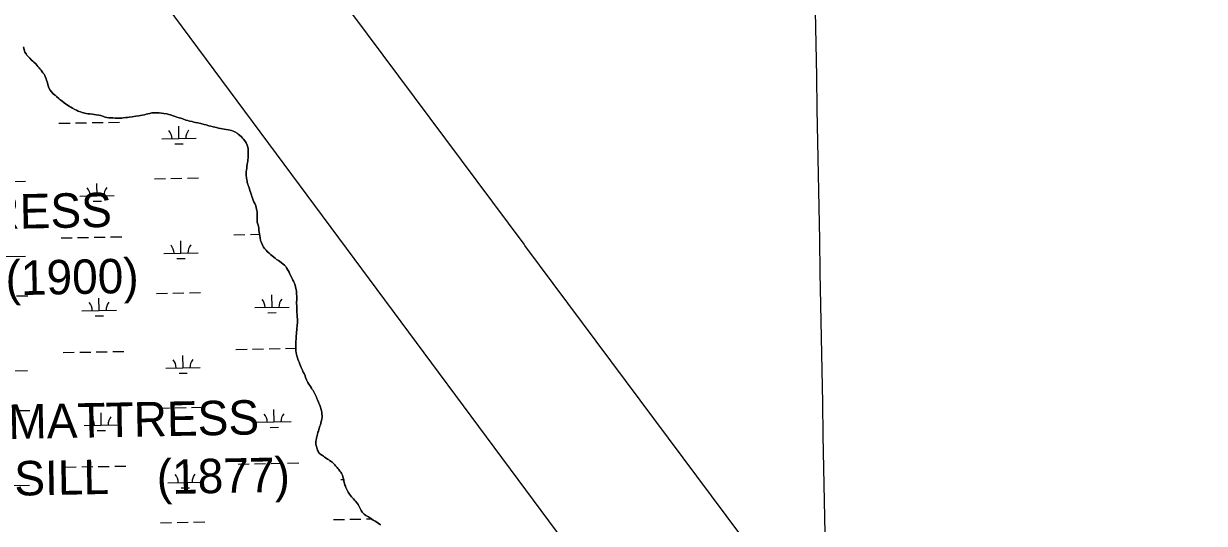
# Model space of a CAD drawing. Extents: x 3925854 to 3964121, y 224593 to 250589.
# Drawn here: x 3948807 to 3952236, y 244928 to 246378 of the extents above; entities that cross this region are included whole.
import ezdxf

# ---------------------------------------------------------------- set-up
doc = ezdxf.new("R2010")
doc.units = 0
for name, color, linetype in [('V-GRID-MAJR', 7, 'Continuous'), ('V-RRAP-SILL-IDEN', 7, 'Continuous'), ('V-TOPO-SHOR', 7, 'Continuous'), ('V-UTIL-LINE', 7, 'Continuous'), ('V-WETL-SWMP', 7, 'Continuous')]:
    doc.layers.add(name, color=color, linetype=linetype)

msp = doc.modelspace()

# ---------------------------------------------------------------- linework, layer by layer
at = {"layer": 'V-GRID-MAJR'}
msp.add_spline([(3951399.639, 230414.747), (3951288.627, 236471.56), (3951177.558, 242531.458), (3951066.49, 248591.344), (3951066.433, 248594.438)], degree=3, dxfattribs=at)
at = {"layer": 'V-TOPO-SHOR'}
for points in [[(3949114.036, 246105.986), (3949108.877, 246105.599), (3949103.716, 246105.212), (3949096.37, 246104.517), (3949092.182, 246103.698), (3949088.002, 246103.074), (3949082.085, 246103.51), (3949077.936, 246103.676), (3949073.188, 246103.669), (3949066.084, 246104.153), (3949061.533, 246104.136), (3949054.24, 246104.827), (3949049.129, 246105.625), (3949044.033, 246106.819), (3949036.228, 246109.506), (3949030.934, 246110.708), (3949025.839, 246111.902), (3949017.581, 246113.223), (3949012.273, 246114.03), (3949006.782, 246115.241), (3948999.293, 246115.937), (3948994.361, 246116.332), (3948989.249, 246117.131), (3948981.411, 246119.029), (3948976.91, 246120.199), (3948972.404, 246121.368), (3948965.398, 246124.223), (3948960.538, 246126.396), (3948955.877, 246128.563), (3948949.115, 246132.593), (3948944.47, 246135.153), (3948940.021, 246137.707), (3948933.259, 246141.738), (3948928.827, 246144.685), (3948924.616, 246148.218), (3948918.1, 246153.426), (3948913.69, 246156.967), (3948909.101, 246160.909), (3948902.6, 246166.512), (3948898.381, 246169.846), (3948894.376, 246173.57), (3948888.309, 246180.144), (3948884.533, 246184.647), (3948880.67, 246191.926), (3948878.696, 246196.952), (3948877.308, 246201.754), (3948875.237, 246209.357), (3948873.635, 246213.772), (3948872.222, 246217.985), (3948870.097, 246224.202), (3948868.454, 246227.633), (3948866.402, 246230.682), (3948863.021, 246235.172), (3948861.163, 246238.213), (3948858.359, 246242.282), (3948856.479, 246244.734), (3948854.198, 246247.001), (3948852.119, 246249.458), (3948848.754, 246253.352), (3948845.809, 246256.874), (3948842.596, 246260.643), (3948837.263, 246265.724), (3948833.624, 246268.72), (3948829.993, 246271.913), (3948825.057, 246277.096), (3948822.03, 246280.541), (3948819.374, 246283.377), (3948816.908, 246286.009), (3948814.102, 246290.078), (3948810.936, 246294.955), (3948809.302, 246298.582), (3948808.448, 246301.979), (3948807.463, 246306.964), (3948807.004, 246310.347)], [(3949485.631, 245801.809), (3949485.277, 245807.758), (3949485.467, 245812.499), (3949485.193, 245820.425), (3949485.217, 245825.963), (3949484.839, 245831.32), (3949483.79, 245839.67), (3949482.59, 245844.27), (3949481.207, 245849.271), (3949478.127, 245856.32), (3949475.932, 245860.76), (3949474.13, 245865.186), (3949471.389, 245870.834), (3949469.81, 245875.846), (3949468.414, 245880.452), (3949465.964, 245888.464), (3949464.189, 245893.481), (3949462.798, 245898.286), (3949460.674, 245904.504), (3949459.054, 245908.526), (3949457.815, 245912.136), (3949456.425, 245916.939), (3949455.968, 245920.322), (3949455.329, 245924.107), (3949454.53, 245928.887), (3949454.073, 245932.268), (3949453.813, 245935.641), (3949453.625, 245940.794), (3949453.561, 245944.161), (3949453.721, 245948.11), (3949454.141, 245953.633), (3949454.915, 245958.153), (3949455.501, 245962.878), (3949456.183, 245969.972), (3949456.744, 245974.105), (3949457.961, 245979.792), (3949458.319, 245983.734), (3949458.878, 245987.867), (3949459.173, 245995.177), (3949459.386, 246000.51), (3949459.601, 246005.843), (3949458.97, 246014.77), (3949458.157, 246019.157), (3949456.404, 246024.766), (3949453.514, 246031.609), (3949451.264, 246034.666), (3949449.013, 246037.726), (3949445.648, 246042.608), (3949442.803, 246045.691), (3949439.58, 246049.182), (3949434.034, 246053.956), (3949430.401, 246057.069), (3949426.743, 246059.59), (3949420.171, 246063.416), (3949415.508, 246065.581), (3949410.642, 246067.557), (3949402.013, 246069.486), (3949395.527, 246070.539), (3949389.033, 246071.393), (3949378.818, 246073.189), (3949372.946, 246074.809), (3949366.88, 246076.437), (3949357.469, 246078.598), (3949351.204, 246080.232), (3949345.327, 246081.658), (3949337.102, 246083.767), (3949331.816, 246085.168), (3949321.236, 246087.769), (3949313.392, 246089.469), (3949306.337, 246091.138), (3949301.825, 246092.109), (3949296.539, 246093.509), (3949288.892, 246095.201), (3949283.606, 246096.6), (3949277.728, 246098.023), (3949269.346, 246101.13), (3949263.888, 246103.131), (3949258.995, 246104.513), (3949251.956, 246106.578), (3949246.869, 246107.968), (3949241.796, 246109.754), (3949233.809, 246112.847), (3949228.335, 246114.45), (3949222.654, 246115.865), (3949213.812, 246117.407), (3949207.705, 246118.048), (3949200.808, 246118.722), (3949190.916, 246118.724), (3949184.974, 246118.567), (3949179.443, 246118.79), (3949173.651, 246117.438), (3949167.45, 246115.71), (3949162.858, 246114.706), (3949158.252, 246113.309), (3949151.266, 246111.808), (3949146.29, 246111.02), (3949141.303, 246110.033), (3949133.15, 246108.976), (3949127.571, 246108.013), (3949122.191, 246107.043), (3949114.036, 246105.986)], [(3949650.374, 245307.864), (3949647.427, 245313.324), (3949645.176, 245316.381), (3949642.94, 245319.834), (3949639.766, 245324.514), (3949637.728, 245327.959), (3949635.69, 245331.403), (3949632.737, 245336.667), (3949630.523, 245340.712), (3949628.7, 245344.543), (3949625.792, 245350.993), (3949624.191, 245355.408), (3949621.301, 245362.253), (3949619.308, 245366.881), (3949616.949, 245372.122), (3949613.49, 245379.581), (3949611.126, 245384.819), (3949608.947, 245389.655), (3949607.006, 245395.469), (3949605.759, 245398.924), (3949603.405, 245404.359), (3949602.363, 245407.964), (3949600.436, 245414.173), (3949599.402, 245417.974), (3949598.249, 245423.756), (3949597.988, 245427.131), (3949597.728, 245430.504), (3949597.35, 245435.862), (3949597.296, 245439.425), (3949597.44, 245442.981), (3949597.661, 245448.51), (3949597.812, 245452.264), (3949597.978, 245456.411), (3949598.224, 245462.537), (3949598.392, 245466.684), (3949598.771, 245471.218), (3949599.453, 245478.315), (3949599.658, 245483.449), (3949600.039, 245487.985), (3949600.901, 245494.676), (3949601.47, 245499.006), (3949601.826, 245502.948), (3949602.08, 245509.268), (3949602.271, 245514.009), (3949602.295, 245519.549), (3949601.839, 245527.876), (3949601.484, 245533.826), (3949600.923, 245539.587), (3949600.673, 245548.102), (3949600.485, 245553.255), (3949600.106, 245558.613), (3949599.617, 245566.149), (3949599.793, 245570.495), (3949599.981, 245575.234), (3949600.252, 245581.952), (3949600.436, 245586.494), (3949599.914, 245593.242), (3949599.504, 245597.809), (3949599.49, 245602.36), (3949597.997, 245609.542), (3949596.606, 245614.347), (3949595.218, 245619.15), (3949592.549, 245626.578), (3949590.741, 245630.805), (3949589.264, 245633.436), (3949586.688, 245638.288), (3949584.865, 245642.12), (3949581.191, 245649.192), (3949579.374, 245653.222), (3949577.92, 245656.446), (3949575.37, 245661.889), (3949573.703, 245664.728), (3949570.529, 245669.405), (3949568.102, 245673.063), (3949565.077, 245676.549), (3949561.254, 245679.869), (3949555.298, 245684.262), (3949551.267, 245687.391), (3949547.421, 245690.119), (3949541.234, 245693.73), (3949537.601, 245696.842), (3949533.769, 245699.966), (3949527.828, 245704.754), (3949523.8, 245707.883), (3949519.984, 245711.4), (3949514.651, 245716.561), (3949511.43, 245720.052), (3949506.691, 245725.191), (3949503.879, 245729.062), (3949501.28, 245733.321), (3949498.388, 245740.164), (3949496.588, 245744.587), (3949495.363, 245748.593), (3949493.88, 245755.974), (3949492.727, 245761.758), (3949491.787, 245767.929), (3949490.589, 245777.472), (3949489.657, 245783.842), (3949488.726, 245790.211), (3949486.483, 245798.411), (3949485.631, 245801.809)], [(3949843.189, 244923.702), (3949836.845, 244928.31), (3949832.407, 244931.058), (3949827.768, 244933.817), (3949822.175, 244937.405), (3949818.122, 244939.943), (3949814.268, 244942.472), (3949808.089, 244946.281), (3949804.423, 244948.604), (3949800.759, 244950.928), (3949795.954, 244954.483), (3949792.716, 244957.582), (3949790.046, 244960.062), (3949786.873, 244964.82), (3949784.885, 244968.502), (3949783.062, 244972.412), (3949780.51, 244978.805), (3949778.178, 244982.779), (3949775.36, 244986.531), (3949770.952, 244992.05), (3949767.831, 244995.142), (3949764.54, 244998.876), (3949759.211, 245005.145), (3949756.119, 245008.868), (3949753.061, 245012.552), (3949749.188, 245018.604), (3949747.277, 245022.242), (3949745.565, 245025.912), (3949742.944, 245031.558), (3949741.322, 245035.539), (3949740.224, 245038.748), (3949738.666, 245043.283), (3949737.158, 245050.07), (3949736.591, 245053.695), (3949735.817, 245057.049), (3949734.324, 245062.251), (3949732.87, 245067.455), (3949729.955, 245073.706), (3949727.965, 245076.358), (3949725.714, 245079.416), (3949722.167, 245083.712), (3949719.75, 245086.579), (3949717.102, 245089.613), (3949713.131, 245094.204), (3949710.34, 245097.602), (3949707.692, 245100.635), (3949703.512, 245104.919), (3949700.442, 245107.297), (3949695.43, 245110.584), (3949692.344, 245112.569), (3949689.251, 245114.354), (3949685.588, 245116.718), (3949680.504, 245120.206), (3949677.428, 245122.467), (3949674.629, 245124.676), (3949670.16, 245127.664), (3949667.577, 245129.391), (3949665.458, 245131.771), (3949663.586, 245134.419), (3949662.107, 245137.05), (3949660.663, 245140.47), (3949659.4, 245143.489), (3949658.349, 245146.895), (3949657.503, 245150.489), (3949656.643, 245153.69), (3949655.996, 245157.276), (3949655.73, 245160.455), (3949655.918, 245165.194), (3949656.266, 245168.94), (3949657.09, 245174.643), (3949658.259, 245179.147), (3949659.201, 245182.868), (3949660.141, 245186.589), (3949661.739, 245191.867), (3949663.068, 245195.375), (3949664.204, 245199.088), (3949665.589, 245203.979), (3949667.59, 245209.439), (3949669.122, 245213.136), (3949670.529, 245218.618), (3949671.493, 245222.931), (3949672.222, 245226.265), (3949673.201, 245230.976), (3949673.756, 245234.91), (3949673.922, 245239.057), (3949673.197, 245245.617), (3949672.589, 245250.19), (3949671.768, 245254.378), (3949670.047, 245260.778), (3949669.408, 245264.563), (3949667.963, 245267.983), (3949666.375, 245272.796), (3949664.725, 245276.028), (3949662.9, 245279.861), (3949660.176, 245285.905), (3949658.556, 245289.927), (3949657.143, 245294.138), (3949654.411, 245299.985), (3949652.396, 245304.024), (3949650.374, 245307.864)]]:
    msp.add_lwpolyline(points, dxfattribs=at)
at = {"layer": 'V-UTIL-LINE'}
for points in [[(3947659.847, 248532.496), (3950829.703, 244264.252), (3951084.365, 243921.222), (3951178.827, 243906.555), (3951845.15, 243559.451), (3953160.259, 242867.131), (3955606.335, 242988.526), (3956603.283, 243068.394), (3958314.557, 243143.679), (3960860.872, 244810.142), (3961767.682, 245361.867)], [(3957974.115, 230534.291), (3955504.908, 237909.423), (3955545.434, 239147.844), (3955545.409, 239149.229), (3955617.45, 241317.764), (3951638.507, 243889.773), (3950262.651, 245733.512), (3950260.125, 245737.596), (3948167.454, 248541.726)]]:
    msp.add_lwpolyline(points, dxfattribs=at)
at = {"layer": 'V-WETL-SWMP'}
for p, q in [((3948957.861, 246089.552), (3948989.856, 246090.133)), ((3949005.854, 246090.424), (3949037.848, 246091.006)), ((3949053.846, 246091.297), (3949085.84, 246091.879)), ((3948909.869, 246088.679), (3948941.864, 246089.261)), ((3949258.051, 246044.26), (3949257.396, 246080.254)), ((3949208.059, 246043.351), (3949308.042, 246045.169)), ((3949246.333, 246028.613), (3949270.329, 246029.049)), ((3948780.912, 245920.133), (3948812.907, 245920.715)), ((3949186.753, 245927.512), (3949218.748, 245928.094)), ((3949234.745, 245928.385), (3949266.74, 245928.967)), ((3949282.737, 245929.257), (3949314.732, 245929.839)), ((3949020.561, 245878.053), (3949019.906, 245914.047)), ((3948970.569, 245877.144), (3949070.553, 245878.962)), ((3949008.843, 245862.406), (3949032.839, 245862.842)), ((3948915.917, 245756.059), (3948947.912, 245756.641)), ((3948963.91, 245756.932), (3948995.904, 245757.513)), ((3949011.902, 245757.804), (3949043.896, 245758.386)), ((3949059.894, 245758.677), (3949091.888, 245759.259)), ((3949264.099, 245711.64), (3949263.444, 245747.634)), ((3949417.743, 245765.184), (3949449.737, 245765.766)), ((3949465.735, 245766.056), (3949492, 245766.534)), ((3949214.107, 245710.731), (3949314.09, 245712.549)), ((3948712.282, 245701.606), (3948812.265, 245703.424)), ((3949252.381, 245695.993), (3949276.377, 245696.429)), ((3948786.96, 245587.513), (3948818.955, 245588.094)), ((3949026.609, 245545.433), (3949025.954, 245581.427)), ((3949192.801, 245594.892), (3949224.796, 245595.474)), ((3949240.793, 245595.765), (3949272.788, 245596.347)), ((3949288.785, 245596.637), (3949320.78, 245597.219)), ((3949528.434, 245554.557), (3949527.78, 245590.551)), ((3948976.617, 245544.524), (3949076.601, 245546.342)), ((3949478.442, 245553.648), (3949578.426, 245555.466)), ((3949014.891, 245529.786), (3949038.888, 245530.222)), ((3949516.717, 245538.911), (3949540.713, 245539.347)), ((3948921.966, 245423.439), (3948953.96, 245424.021)), ((3948969.958, 245424.312), (3949001.952, 245424.893)), ((3949017.95, 245425.184), (3949049.944, 245425.766)), ((3949065.942, 245426.057), (3949097.936, 245426.639)), ((3949270.147, 245379.02), (3949269.492, 245415.014)), ((3949423.791, 245432.564), (3949455.785, 245433.146)), ((3949471.783, 245433.436), (3949503.777, 245434.018)), ((3949519.775, 245434.309), (3949551.769, 245434.891)), ((3949567.767, 245435.182), (3949597.36, 245435.72)), ((3948718.33, 245368.986), (3948818.313, 245370.804)), ((3949220.155, 245378.111), (3949320.138, 245379.929)), ((3949258.429, 245363.373), (3949282.425, 245363.809)), ((3948793.008, 245254.893), (3948825.003, 245255.474)), ((3949032.657, 245212.813), (3949032.003, 245248.807)), ((3949198.849, 245262.272), (3949230.844, 245262.854)), ((3949246.841, 245263.145), (3949278.836, 245263.727)), ((3949294.833, 245264.017), (3949326.828, 245264.599)), ((3949534.482, 245221.937), (3949533.828, 245257.931)), ((3948982.665, 245211.904), (3949082.649, 245213.722)), ((3949484.49, 245221.028), (3949584.474, 245222.846)), ((3949522.765, 245206.291), (3949546.761, 245206.727)), ((3949020.94, 245197.166), (3949044.936, 245197.602)), ((3949429.839, 245099.944), (3949461.833, 245100.525)), ((3949477.831, 245100.816), (3949509.825, 245101.398)), ((3949525.823, 245101.689), (3949557.817, 245102.271)), ((3949573.815, 245102.562), (3949605.81, 245103.143)), ((3948928.014, 245090.819), (3948960.008, 245091.401)), ((3948976.006, 245091.692), (3949008, 245092.273)), ((3949023.998, 245092.564), (3949055.992, 245093.146)), ((3949071.99, 245093.437), (3949103.985, 245094.019)), ((3949276.195, 245046.4), (3949275.54, 245082.394)), ((3948724.378, 245036.366), (3948824.361, 245038.184)), ((3949226.203, 245045.491), (3949326.186, 245047.309)), ((3949264.477, 245030.753), (3949288.473, 245031.189)), ((3949728.028, 245054.615), (3949736.343, 245054.767)), ((3949204.897, 244929.652), (3949236.892, 244930.234)), ((3949252.889, 244930.525), (3949284.884, 244931.107)), ((3949300.882, 244931.397), (3949332.876, 244931.979)), ((3949706.722, 244938.777), (3949738.717, 244939.359)), ((3949754.714, 244939.649), (3949786.709, 244940.231)), ((3949802.707, 244940.522), (3949816.847, 244940.779))]:
    msp.add_line(p, q, dxfattribs=at)
for points in [[(3948807.004, 246310.347), (3948807.462, 246306.965)], [(3948807.462, 246306.965), (3948808.448, 246301.979), (3948809.301, 246298.582), (3948810.936, 246294.955), (3948814.103, 246290.079), (3948816.907, 246286.01), (3948819.374, 246283.378), (3948822.03, 246280.541), (3948825.057, 246277.096), (3948829.992, 246271.912), (3948833.623, 246268.719), (3948837.262, 246265.724), (3948842.597, 246260.643), (3948845.809, 246256.874), (3948848.754, 246253.352), (3948852.119, 246249.458), (3948854.197, 246247.001), (3948856.48, 246244.733), (3948858.36, 246242.283), (3948861.164, 246238.213), (3948863.02, 246235.171), (3948866.401, 246230.683), (3948868.455, 246227.633), (3948870.097, 246224.203), (3948872.222, 246217.985), (3948873.635, 246213.773), (3948875.238, 246209.356), (3948877.307, 246201.755), (3948878.697, 246196.951), (3948880.671, 246191.926), (3948884.533, 246184.648), (3948888.309, 246180.144), (3948894.376, 246173.569), (3948898.381, 246169.847), (3948902.6, 246166.512), (3948909.101, 246160.909), (3948913.691, 246156.966), (3948918.099, 246153.426), (3948924.617, 246148.218), (3948928.827, 246144.685), (3948933.259, 246141.737), (3948940.022, 246137.707), (3948944.47, 246135.154), (3948949.115, 246132.593), (3948955.878, 246128.562), (3948960.539, 246126.397), (3948965.398, 246124.223), (3948972.405, 246121.369), (3948976.909, 246120.199), (3948981.412, 246119.029), (3948989.25, 246117.132), (3948994.361, 246116.333), (3948999.292, 246115.937), (3949006.782, 246115.24), (3949012.273, 246114.03), (3949017.582, 246113.223), (3949025.838, 246111.903), (3949030.934, 246110.709), (3949036.228, 246109.507), (3949044.033, 246106.819), (3949049.129, 246105.625), (3949054.241, 246104.826), (3949061.534, 246104.137), (3949066.085, 246104.152), (3949073.188, 246103.669), (3949077.936, 246103.676), (3949082.084, 246103.51), (3949088.002, 246103.074), (3949092.182, 246103.698), (3949096.369, 246104.518), (3949103.717, 246105.212), (3949108.877, 246105.599), (3949114.036, 246105.985), (3949122.19, 246107.042), (3949127.571, 246108.013), (3949133.149, 246108.976), (3949141.303, 246110.033), (3949146.289, 246111.02), (3949151.267, 246111.809), (3949158.252, 246113.309), (3949162.858, 246114.707), (3949167.449, 246115.71), (3949173.652, 246117.439), (3949179.443, 246118.789), (3949184.974, 246118.567), (3949190.916, 246118.724), (3949200.808, 246118.722), (3949207.705, 246118.049), (3949213.812, 246117.408), (3949222.653, 246115.866), (3949228.334, 246114.451), (3949233.809, 246112.846), (3949241.797, 246109.755), (3949246.869, 246107.968), (3949251.957, 246106.577), (3949258.996, 246104.514), (3949263.887, 246103.13), (3949269.346, 246101.13), (3949277.728, 246098.024), (3949283.606, 246096.6), (3949288.892, 246095.201)], [(3949288.892, 246095.201), (3949296.54, 246093.509), (3949301.825, 246092.109), (3949306.337, 246091.137), (3949313.392, 246089.468), (3949321.237, 246087.768), (3949331.816, 246085.167), (3949337.102, 246083.768), (3949345.327, 246081.657), (3949351.205, 246080.233), (3949357.47, 246078.597), (3949366.88, 246076.438), (3949372.947, 246074.809), (3949378.817, 246073.189), (3949389.033, 246071.393), (3949395.528, 246070.539), (3949402.014, 246069.487), (3949410.642, 246067.558), (3949415.508, 246065.581), (3949420.17, 246063.416), (3949426.743, 246059.591), (3949430.4, 246057.069), (3949434.034, 246053.956), (3949439.58, 246049.183), (3949442.803, 246045.69), (3949445.647, 246042.608), (3949449.012, 246037.725), (3949451.263, 246034.666), (3949453.514, 246031.608), (3949456.405, 246024.766), (3949458.158, 246019.156), (3949458.971, 246014.77), (3949459.601, 246005.842), (3949459.387, 246000.509), (3949459.173, 245995.176), (3949458.879, 245987.867), (3949458.318, 245983.735), (3949457.961, 245979.793), (3949456.744, 245974.104), (3949456.182, 245969.972), (3949455.501, 245962.877), (3949454.916, 245958.152), (3949454.141, 245953.633), (3949453.721, 245948.11), (3949453.562, 245944.16), (3949453.625, 245940.794), (3949453.813, 245935.642), (3949454.074, 245932.269), (3949454.531, 245928.887), (3949455.328, 245924.107), (3949455.968, 245920.322), (3949456.425, 245916.94), (3949457.815, 245912.136), (3949459.055, 245908.525), (3949460.674, 245904.503), (3949462.798, 245898.285), (3949464.188, 245893.481), (3949465.965, 245888.463), (3949468.413, 245880.451), (3949469.81, 245875.845), (3949471.39, 245870.835), (3949474.13, 245865.186), (3949475.931, 245860.761), (3949478.127, 245856.32), (3949481.207, 245849.272), (3949482.589, 245844.27), (3949483.789, 245839.671), (3949484.838, 245831.32), (3949485.217, 245825.963), (3949485.192, 245820.424), (3949485.467, 245812.5), (3949485.277, 245807.759), (3949485.631, 245801.809), (3949486.484, 245798.412), (3949488.726, 245790.21), (3949489.657, 245783.842), (3949490.589, 245777.473), (3949491.788, 245767.929), (3949492.727, 245761.758), (3949493.88, 245755.974), (3949495.364, 245748.594), (3949496.588, 245744.588), (3949498.388, 245740.163), (3949501.279, 245733.321), (3949503.878, 245729.062), (3949506.69, 245725.19), (3949511.429, 245720.053), (3949514.652, 245716.56), (3949519.985, 245711.4), (3949523.8, 245707.883), (3949527.829, 245704.754), (3949533.77, 245699.965), (3949537.601, 245696.843), (3949541.235, 245693.729), (3949547.421, 245690.118), (3949551.268, 245687.391), (3949555.297, 245684.262), (3949561.254, 245679.868), (3949565.078, 245676.548), (3949568.103, 245673.064), (3949570.528, 245669.405)], [(3949570.528, 245669.405), (3949573.703, 245664.727), (3949575.37, 245661.89), (3949577.921, 245656.446), (3949579.374, 245653.222), (3949581.191, 245649.192), (3949584.864, 245642.12), (3949586.688, 245638.288), (3949589.263, 245633.436), (3949590.74, 245630.805), (3949592.549, 245626.578), (3949595.218, 245619.15), (3949596.607, 245614.346), (3949597.997, 245609.542), (3949599.489, 245602.36), (3949599.504, 245597.809), (3949599.914, 245593.242), (3949600.435, 245586.494), (3949600.252, 245581.951), (3949599.982, 245575.235), (3949599.792, 245570.495), (3949599.617, 245566.149), (3949600.106, 245558.612), (3949600.484, 245553.255), (3949600.673, 245548.103), (3949600.924, 245539.586), (3949601.484, 245533.826), (3949601.839, 245527.876), (3949602.295, 245519.549), (3949602.271, 245514.01), (3949602.08, 245509.269), (3949601.826, 245502.949), (3949601.47, 245499.006), (3949600.9, 245494.677), (3949600.038, 245487.985), (3949599.658, 245483.449), (3949599.452, 245478.314), (3949598.771, 245471.219), (3949598.391, 245466.684), (3949598.224, 245462.536), (3949597.978, 245456.412), (3949597.812, 245452.264), (3949597.661, 245448.511), (3949597.439, 245442.981), (3949597.296, 245439.425), (3949597.35, 245435.862), (3949597.729, 245430.505), (3949597.989, 245427.131), (3949598.249, 245423.757), (3949599.402, 245417.974), (3949600.436, 245414.173), (3949602.363, 245407.963), (3949603.405, 245404.36), (3949605.759, 245398.923), (3949607.005, 245395.47), (3949608.947, 245389.655), (3949611.127, 245384.819), (3949613.489, 245379.58), (3949616.948, 245372.121), (3949619.309, 245366.882), (3949621.3, 245362.252), (3949624.19, 245355.409), (3949625.793, 245350.992), (3949628.7, 245344.544), (3949630.524, 245340.712), (3949632.736, 245336.666), (3949635.69, 245331.404), (3949637.728, 245327.959), (3949639.766, 245324.513), (3949642.941, 245319.835), (3949645.176, 245316.382), (3949647.428, 245313.324), (3949650.374, 245307.864), (3949652.396, 245304.024), (3949654.41, 245299.986), (3949657.143, 245294.139), (3949658.556, 245289.927), (3949660.175, 245285.905), (3949662.9, 245279.861), (3949664.724, 245276.028), (3949666.375, 245272.796), (3949667.962, 245267.984), (3949669.408, 245264.563), (3949670.047, 245260.778), (3949671.768, 245254.378), (3949672.589, 245250.191), (3949673.197, 245245.616), (3949673.923, 245239.058), (3949673.756, 245234.91), (3949673.202, 245230.975), (3949672.222, 245226.266), (3949671.494, 245222.932), (3949670.529, 245218.618), (3949669.122, 245213.135), (3949667.589, 245209.438), (3949665.589, 245203.979), (3949664.205, 245199.088), (3949663.067, 245195.375), (3949661.739, 245191.867), (3949660.142, 245186.59), (3949659.201, 245182.868)], [(3949659.201, 245182.868), (3949658.26, 245179.147), (3949657.09, 245174.644), (3949656.267, 245168.939), (3949655.919, 245165.194), (3949655.729, 245160.454), (3949655.997, 245157.277), (3949656.644, 245153.69), (3949657.504, 245150.49), (3949658.349, 245146.895), (3949659.4, 245143.49), (3949660.663, 245140.471), (3949662.108, 245137.05), (3949663.585, 245134.418), (3949665.458, 245131.771), (3949667.578, 245129.391), (3949670.159, 245127.665), (3949674.629, 245124.676), (3949677.429, 245122.467), (3949680.504, 245120.206), (3949685.587, 245116.718), (3949689.251, 245114.355), (3949692.344, 245112.569), (3949695.43, 245110.585), (3949700.442, 245107.297), (3949703.512, 245104.919), (3949707.692, 245100.635), (3949710.34, 245097.601), (3949713.132, 245094.205), (3949717.102, 245089.613), (3949719.75, 245086.579), (3949722.167, 245083.712), (3949725.714, 245079.415), (3949727.965, 245076.357), (3949729.956, 245073.705), (3949732.87, 245067.455), (3949734.323, 245062.252), (3949735.816, 245057.049), (3949736.591, 245053.694), (3949737.158, 245050.07), (3949738.665, 245043.283), (3949740.224, 245038.749), (3949741.322, 245035.539), (3949742.943, 245031.557), (3949745.565, 245025.912), (3949747.277, 245022.242), (3949749.188, 245018.605), (3949753.06, 245012.553), (3949756.118, 245008.869), (3949759.212, 245005.144), (3949764.54, 244998.876), (3949767.832, 244995.143), (3949770.953, 244992.05), (3949775.36, 244986.531), (3949778.177, 244982.778), (3949780.511, 244978.806), (3949783.063, 244972.412), (3949784.884, 244968.501), (3949786.873, 244964.82), (3949790.045, 244960.063), (3949792.716, 244957.582), (3949795.954, 244954.484), (3949800.758, 244950.928), (3949804.423, 244948.604), (3949808.089, 244946.281), (3949814.267, 244942.472), (3949818.122, 244939.943), (3949822.175, 244937.406), (3949827.768, 244933.818), (3949832.406, 244931.059), (3949836.845, 244928.309), (3949843.189, 244923.702)]]:
    msp.add_lwpolyline(points, dxfattribs=at)
for centre, start, end in [((3949202.808, 246043.73), 0.269879, 41.813537), ((3949313.276, 246045.739), 140.269876, 181.813534), ((3948965.318, 245877.523), 0.269879, 41.813537), ((3949075.786, 245879.532), 140.269876, 181.813534), ((3949208.856, 245711.11), 0.269879, 41.813537), ((3949319.324, 245713.119), 140.269876, 181.813534), ((3949473.192, 245554.028), 0.269879, 41.813537), ((3949583.659, 245556.036), 140.269876, 181.813534), ((3948971.367, 245544.903), 0.269879, 41.813537), ((3949081.834, 245546.912), 140.269876, 181.813534), ((3949214.904, 245378.49), 0.269879, 41.813537), ((3949325.372, 245380.499), 140.269876, 181.813534), ((3948977.415, 245212.283), 0.269879, 41.813537), ((3949087.882, 245214.292), 140.269876, 181.813534), ((3949479.24, 245221.408), 0.269879, 41.813537), ((3949589.707, 245223.416), 140.269876, 181.813534), ((3949220.952, 245045.87), 0.269879, 41.813537), ((3949331.42, 245047.879), 140.269876, 181.813534)]:
    msp.add_arc(centre, 35.246, start, end, dxfattribs=at)

# ---------------------------------------------------------------- texts
at = {"layer": 'V-RRAP-SILL-IDEN'}
for s, p in [('MATTRESS', (3948336.238, 245774.377)), ('(1900)', (3948755.583, 245589.35)), ('MATTRESS', (3948763.68, 245172.347)), ('SILL', (3948780.955, 245008.075)), ('(1877)', (3949194.612, 245012.318))]:
    msp.add_text(s, height=99.9998, rotation=1.067956, dxfattribs=at).set_placement(p)

doc.saveas('drawing.dxf')
